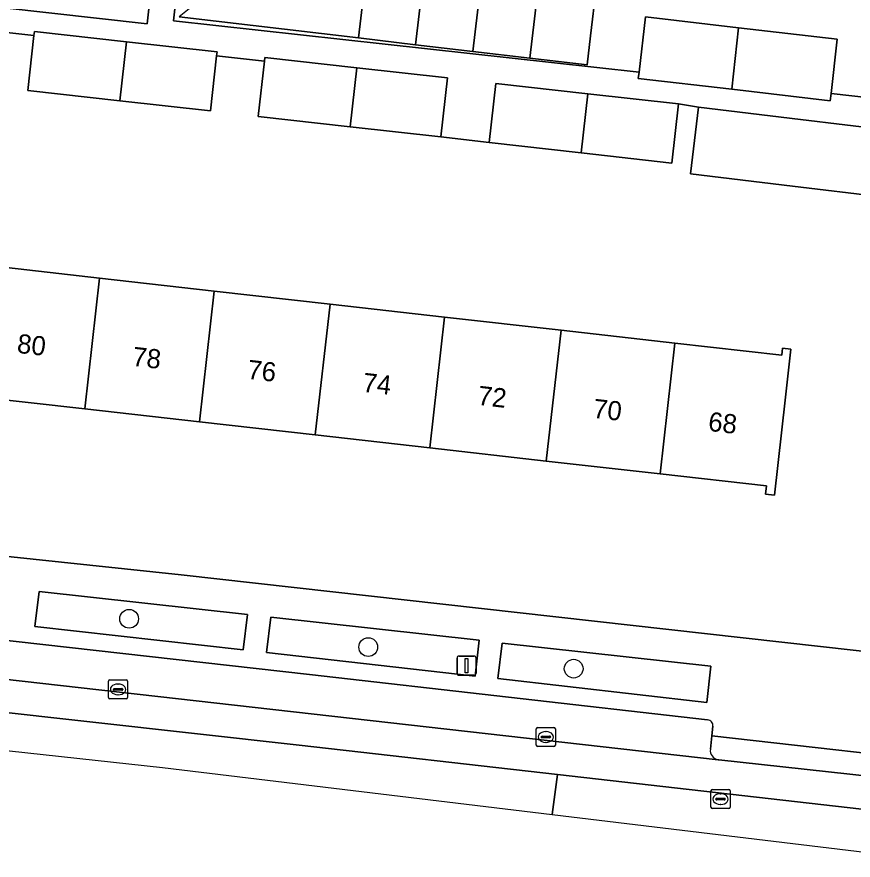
# Model space of a CAD drawing. Extents: x 162026 to 163502, y 387295 to 388169.
# Drawn here: x 162613.49 to 162657.2, y 387357.2 to 387401.28 of the extents above; entities that cross this region are included whole.
import ezdxf

# ---------------------------------------------------------------- set-up
doc = ezdxf.new("R2010")
doc.units = 0
for name, color, linetype in [('IMGEO_Boom', 7, 'Continuous'), ('IMGEO_Erf', 7, 'Continuous'), ('IMGEO_Groenvoorziening', 7, 'Continuous'), ('IMGEO_Kolk', 7, 'Continuous'), ('IMGEO_Lichtmast', 7, 'Continuous'), ('IMGEO_Pand', 7, 'Continuous'), ('IMGEO_Pand_nummerreeks', 7, 'Continuous'), ('IMGEO_Parkeervlak_open', 7, 'Continuous'), ('IMGEO_Rijbaan_lokaal_gesloten', 7, 'Continuous'), ('IMGEO_Rijbaan_lokaal_open', 7, 'Continuous'), ('IMGEO_Rioolput', 7, 'Continuous'), ('IMGEO_Voetpad_open', 7, 'Continuous')]:
    doc.layers.add(name, color=color, linetype=linetype)

msp = doc.modelspace()

# ---------------------------------------------------------------- linework, layer by layer
at = {"layer": 'IMGEO_Boom'}
for centre in [(162619.359, 387369.817), (162631.859, 387368.341), (162642.596, 387367.212)]:
    msp.add_circle(centre, 0.489, dxfattribs=at)
at = {"layer": 'IMGEO_Erf'}
for points in [[(162602.4, 387467.38), (162602.34, 387466.849), (162595.213, 387403.744), (162620.299, 387400.911), (162620.585, 387403.439), (162617.575, 387403.775), (162618.104, 387408.526), (162618.646, 387413.389), (162621.656, 387413.053), (162621.978, 387415.578), (162618.968, 387415.914), (162619.497, 387420.665), (162620.039, 387425.528), (162623.049, 387425.192), (162623.355, 387427.593), (162620.345, 387427.929), (162620.874, 387432.681), (162621.416, 387437.543)], [(162624.541, 387426.906), (162621.686, 387401.079), (162646.012, 387398.386), (162646.349, 387401.277), (162651.217, 387400.711), (162656.378, 387400.11), (162656.048, 387397.275), (162658.066, 387397.051)], [(162644.064, 387405.254), (162643.478, 387400.289), (162643.298, 387398.766), (162640.309, 387399.119), (162637.32, 387399.472), (162634.332, 387399.825), (162631.343, 387400.178), (162621.967, 387401.286)], [(162658.688, 387391.877), (162654.033, 387392.44), (162648.703, 387393.085), (162649.124, 387396.559), (162648.076, 387396.732), (162647.731, 387393.643), (162642.983, 387394.172), (162638.182, 387394.707), (162635.656, 387395.005), (162630.909, 387395.534), (162626.107, 387396.069), (162626.43, 387398.962), (162623.933, 387399.241), (162623.612, 387396.364), (162618.866, 387396.893), (162614.063, 387397.428), (162614.385, 387400.308), (162612.001, 387400.575), (162611.661, 387397.534), (162606.914, 387398.063), (162600.377, 387398.791), (162600.719, 387401.886)], [(162611.871, 387388.298), (162617.819, 387387.627), (162623.81, 387386.951), (162629.863, 387386.268), (162635.85, 387385.593), (162641.938, 387384.906), (162647.887, 387384.234), (162653.474, 387383.604), (162653.515, 387383.969), (162653.955, 387383.919), (162653.654, 387381.253), (162653.093, 387376.284), (162652.624, 387376.337), (162652.672, 387376.765), (162647.115, 387377.392), (162641.166, 387378.063), (162635.078, 387378.75), (162629.091, 387379.426), (162623.037, 387380.109), (162617.046, 387380.785), (162611.098, 387381.457)], [(162594.077, 387375.086), (162622.081, 387372.119), (162708.34, 387362.452)]]:
    msp.add_lwpolyline(points, dxfattribs=at)
at = {"layer": 'IMGEO_Groenvoorziening'}
for points in [[(162614.654, 387371.248), (162614.434, 387369.419), (162625.321, 387368.198), (162625.549, 387370.045)], [(162626.759, 387369.906), (162626.544, 387368.057), (162637.446, 387366.822), (162637.664, 387368.696)], [(162638.863, 387368.553), (162638.636, 387366.69), (162649.558, 387365.444), (162649.772, 387367.351)]]:
    msp.add_lwpolyline(points, close=True, dxfattribs=at)
at = {"layer": 'IMGEO_Kolk'}
for p, q in [((162618.279, 387365.704), (162618.279, 387366.556)), ((162618.354, 387366.63), (162619.206, 387366.63)), ((162618.767, 387366.41), (162618.792, 387366.41)), ((162619.28, 387366.556), (162619.28, 387365.704)), ((162618.538, 387366.124), (162618.538, 387366.136)), ((162618.976, 387366.087), (162618.578, 387366.087)), ((162618.581, 387366.173), (162618.979, 387366.173)), ((162619.022, 387366.136), (162619.022, 387366.124)), ((162619.206, 387365.63), (162618.354, 387365.63)), ((162618.79, 387365.85), (162618.765, 387365.85)), ((162640.716, 387364.141), (162641.568, 387364.141)), ((162640.641, 387363.215), (162640.641, 387364.067)), ((162640.943, 387363.684), (162641.341, 387363.684)), ((162641.129, 387363.921), (162641.154, 387363.921)), ((162641.642, 387364.067), (162641.642, 387363.215)), ((162640.9, 387363.635), (162640.9, 387363.647)), ((162641.338, 387363.598), (162640.94, 387363.598)), ((162641.152, 387363.361), (162641.127, 387363.361)), ((162641.384, 387363.647), (162641.384, 387363.635)), ((162641.568, 387363.141), (162640.716, 387363.141))]:
    msp.add_line(p, q, dxfattribs=at)
for points in [[(162618.279, 387365.704), (162618.279, 387366.556)], [(162618.354, 387366.63), (162619.206, 387366.63)], [(162619.28, 387366.556), (162619.28, 387365.704)], [(162619.206, 387365.63), (162618.354, 387365.63)], [(162640.716, 387364.141), (162641.568, 387364.141)], [(162640.641, 387363.215), (162640.641, 387364.067)], [(162641.642, 387364.067), (162641.642, 387363.215)], [(162641.568, 387363.141), (162640.716, 387363.141)]]:
    msp.add_lwpolyline(points, dxfattribs=at)
for centre, radius, start, end in [((162618.356, 387366.554), 0.0765, 91.552, 178.448), ((162618.356, 387366.554), 0.0765, 91.552, 178.448), ((162619.204, 387366.554), 0.0765, 1.552, 88.448), ((162619.204, 387366.554), 0.0765, 1.552, 88.448), ((162618.578, 387366.133), 0.0403, 85.8775, 175.7526), ((162618.575, 387366.123), 0.0366, 178.938, 274.7102), ((162618.979, 387366.13), 0.043, 264.8664, 352.4533), ((162618.983, 387366.135), 0.0386, 1.7309, 96.639), ((162618.356, 387365.706), 0.0765, 181.552, 268.448), ((162618.356, 387365.706), 0.0765, 181.552, 268.448), ((162619.204, 387365.706), 0.0765, 271.552, 358.448), ((162619.204, 387365.706), 0.0765, 271.552, 358.448), ((162640.718, 387364.065), 0.0765, 91.552, 178.448), ((162640.718, 387364.065), 0.0765, 91.552, 178.448), ((162641.566, 387364.065), 0.0765, 1.552, 88.448), ((162641.566, 387364.065), 0.0765, 1.552, 88.448), ((162640.94, 387363.644), 0.0403, 85.8775, 175.7526), ((162641.345, 387363.646), 0.0386, 1.7309, 96.639), ((162640.718, 387363.217), 0.0765, 181.552, 268.448), ((162640.718, 387363.217), 0.0765, 181.552, 268.448), ((162640.937, 387363.634), 0.0366, 178.938, 274.7102), ((162641.341, 387363.641), 0.043, 264.8664, 352.4533), ((162641.566, 387363.217), 0.0765, 271.552, 358.448), ((162641.566, 387363.217), 0.0765, 271.552, 358.448)]:
    msp.add_arc(centre, radius, start, end, dxfattribs=at)
for centre, major_axis, ratio, start_param, end_param in [((162618.766, 387366.13), (-0.387, 0.002), 0.722429, 4.712389, 7.853982), ((162618.791, 387366.13), (-0.39, 0.002), 0.717154, 1.570796, 4.712389), ((162641.128, 387363.641), (-0.387, 0.002), 0.722429, 4.712389, 7.853982), ((162641.153, 387363.641), (-0.39, 0.002), 0.717154, 1.570796, 4.712389)]:
    msp.add_ellipse(centre, major_axis=major_axis, ratio=ratio, start_param=start_param, end_param=end_param, dxfattribs=at)
at = {"layer": 'IMGEO_Lichtmast'}
for p, q in [((162636.502, 387366.969), (162636.502, 387367.769)), ((162636.502, 387367.769), (162636.502, 387366.969)), ((162636.602, 387367.869), (162637.392, 387367.869)), ((162637.392, 387367.869), (162636.602, 387367.869)), ((162637.492, 387367.769), (162637.492, 387366.969)), ((162637.492, 387366.969), (162637.492, 387367.769)), ((162637.392, 387366.869), (162636.602, 387366.869)), ((162636.602, 387366.869), (162637.392, 387366.869))]:
    msp.add_line(p, q, dxfattribs=at)
msp.add_lwpolyline([(162636.922, 387367.744), (162637.072, 387367.744), (162637.072, 387366.994), (162636.922, 387366.994), (162636.922, 387367.744)], dxfattribs=at)
for centre, start, end in [((162636.602, 387367.769), 90, 180), ((162636.602, 387367.769), 90, 180), ((162637.392, 387367.769), 0, 90), ((162637.392, 387367.769), 360, 90), ((162636.602, 387366.969), 180, 270), ((162636.602, 387366.969), 180, 270), ((162637.392, 387366.969), 270, 0), ((162637.392, 387366.969), 270, 0)]:
    msp.add_arc(centre, 0.1, start, end, dxfattribs=at)
at = {"layer": 'IMGEO_Pand'}
for points in [[(162629.121, 387407.019), (162621.967, 387401.286), (162631.343, 387400.178), (162632.11, 387406.666)], [(162632.11, 387406.666), (162631.343, 387400.178), (162634.332, 387399.825), (162635.098, 387406.313)], [(162635.098, 387406.313), (162634.332, 387399.825), (162637.32, 387399.472), (162638.087, 387405.96)], [(162638.087, 387405.96), (162637.32, 387399.472), (162640.309, 387399.119), (162641.075, 387405.607)], [(162641.075, 387405.607), (162640.309, 387399.119), (162643.298, 387398.766), (162643.478, 387400.289), (162644.064, 387405.254)], [(162651.217, 387400.711), (162646.349, 387401.277), (162646.012, 387398.386), (162645.975, 387398.064), (162650.859, 387397.495)], [(162656.378, 387400.11), (162651.217, 387400.711), (162650.859, 387397.495), (162656.004, 387396.897), (162656.048, 387397.275)], [(162619.215, 387399.981), (162614.408, 387400.517), (162614.385, 387400.308), (162614.063, 387397.428), (162618.866, 387396.893)], [(162623.933, 387399.241), (162623.957, 387399.453), (162619.215, 387399.981), (162618.866, 387396.893), (162623.612, 387396.364)], [(162631.257, 387398.623), (162626.452, 387399.158), (162626.43, 387398.962), (162626.107, 387396.069), (162630.909, 387395.534)], [(162635.656, 387395.005), (162636.001, 387398.094), (162631.257, 387398.623), (162630.909, 387395.534)], [(162638.527, 387397.796), (162638.182, 387394.707), (162642.983, 387394.172), (162643.332, 387397.261)], [(162647.731, 387393.643), (162648.076, 387396.732), (162643.332, 387397.261), (162642.983, 387394.172)], [(162659.082, 387395.354), (162654.453, 387395.914), (162649.124, 387396.559), (162648.703, 387393.085), (162654.033, 387392.44), (162658.688, 387391.877)], [(162617.819, 387387.627), (162611.871, 387388.298), (162611.098, 387381.457), (162617.046, 387380.785)], [(162617.046, 387380.785), (162623.037, 387380.109), (162623.81, 387386.951), (162617.819, 387387.627)], [(162629.863, 387386.268), (162623.81, 387386.951), (162623.037, 387380.109), (162629.091, 387379.426)], [(162629.091, 387379.426), (162635.078, 387378.75), (162635.85, 387385.593), (162629.863, 387386.268)], [(162635.078, 387378.75), (162641.166, 387378.063), (162641.938, 387384.906), (162635.85, 387385.593)], [(162647.887, 387384.234), (162641.938, 387384.906), (162641.166, 387378.063), (162647.115, 387377.392)], [(162647.115, 387377.392), (162652.672, 387376.765), (162652.624, 387376.337), (162653.093, 387376.284), (162653.654, 387381.253), (162653.955, 387383.919), (162653.515, 387383.969), (162653.474, 387383.604), (162647.887, 387384.234)]]:
    msp.add_lwpolyline(points, close=True, dxfattribs=at)
at = {"layer": 'IMGEO_Parkeervlak_open'}
for points in [[(162649.599, 387364.537), (162628.788, 387366.907), (162596.549, 387370.535)], [(162595.554, 387368.614), (162650.142, 387362.454)], [(162649.741, 387363.001), (162649.819, 387363.695), (162649.877, 387364.209)]]:
    msp.add_lwpolyline(points, dxfattribs=at)
for centre, radius, start, end in [((162649.583, 387364.242), 0.296, 353.6303, 86.9364), ((162650.232, 387362.94), 0.494, 172.9291, 259.5604)]:
    msp.add_arc(centre, radius, start, end, dxfattribs=at)
at = {"layer": 'IMGEO_Rijbaan_lokaal_gesloten'}
msp.add_lwpolyline([(162595.554, 387368.614), (162588.126, 387369.446), (162584.68, 387369.838), (162584.467, 387368.088), (162595.563, 387366.85), (162628.24, 387363.206), (162641.754, 387361.673), (162659.031, 387359.714), (162659.234, 387361.213), (162659.266, 387361.451), (162650.192, 387362.448), (162650.142, 387362.454)], close=True, dxfattribs=at)
at = {"layer": 'IMGEO_Rijbaan_lokaal_open'}
msp.add_lwpolyline([(162641.48, 387359.589), (162641.754, 387361.673), (162628.24, 387363.206), (162595.563, 387366.85), (162595.339, 387364.846), (162621.098, 387362.045)], close=True, dxfattribs=at)
at = {"layer": 'IMGEO_Rioolput'}
for p, q in [((162649.773, 387359.971), (162649.773, 387360.823)), ((162649.848, 387360.897), (162650.7, 387360.897)), ((162650.261, 387360.677), (162650.286, 387360.677)), ((162650.774, 387360.823), (162650.774, 387359.971)), ((162650.032, 387360.391), (162650.032, 387360.403)), ((162650.47, 387360.354), (162650.072, 387360.354)), ((162650.075, 387360.44), (162650.473, 387360.44)), ((162650.516, 387360.403), (162650.516, 387360.391)), ((162650.7, 387359.897), (162649.848, 387359.897)), ((162650.284, 387360.117), (162650.259, 387360.117))]:
    msp.add_line(p, q, dxfattribs=at)
for points in [[(162649.773, 387359.971), (162649.773, 387360.823)], [(162649.848, 387360.897), (162650.7, 387360.897)], [(162650.774, 387360.823), (162650.774, 387359.971)], [(162650.7, 387359.897), (162649.848, 387359.897)]]:
    msp.add_lwpolyline(points, dxfattribs=at)
for centre, radius, start, end in [((162649.85, 387360.821), 0.0765, 91.552, 178.448), ((162649.85, 387360.821), 0.0765, 91.552, 178.448), ((162650.698, 387360.821), 0.0765, 1.552, 88.448), ((162650.698, 387360.821), 0.0765, 1.552, 88.448), ((162650.072, 387360.4), 0.0403, 85.8775, 175.7526), ((162650.069, 387360.39), 0.0366, 178.938, 274.7102), ((162650.473, 387360.397), 0.043, 264.8664, 352.4533), ((162650.477, 387360.402), 0.0386, 1.7309, 96.639), ((162649.85, 387359.973), 0.0765, 181.552, 268.448), ((162649.85, 387359.973), 0.0765, 181.552, 268.448), ((162650.698, 387359.973), 0.0765, 271.552, 358.448), ((162650.698, 387359.973), 0.0765, 271.552, 358.448)]:
    msp.add_arc(centre, radius, start, end, dxfattribs=at)
for centre, major_axis, ratio, start_param, end_param in [((162650.26, 387360.397), (-0.387, 0.002), 0.722429, 4.712389, 7.853982), ((162650.285, 387360.397), (-0.39, 0.002), 0.717154, 1.570796, 4.712389)]:
    msp.add_ellipse(centre, major_axis=major_axis, ratio=ratio, start_param=start_param, end_param=end_param, dxfattribs=at)
at = {"layer": 'IMGEO_Voetpad_open'}
for points in [[(162658.066, 387397.051), (162656.048, 387397.275), (162656.004, 387396.897), (162650.859, 387397.495), (162645.975, 387398.064), (162646.012, 387398.386), (162621.686, 387401.079), (162624.541, 387426.906)], [(162620.585, 387403.439), (162620.299, 387400.911), (162595.213, 387403.744)], [(162600.719, 387401.886), (162607.263, 387401.157), (162612.007, 387400.629), (162612.001, 387400.575), (162614.385, 387400.308), (162614.408, 387400.517), (162619.215, 387399.981), (162623.957, 387399.453), (162623.933, 387399.241), (162626.43, 387398.962), (162626.452, 387399.158), (162631.257, 387398.623), (162636.001, 387398.094), (162635.656, 387395.005), (162638.182, 387394.707), (162638.527, 387397.796), (162643.332, 387397.261), (162648.076, 387396.732), (162649.124, 387396.559), (162654.453, 387395.914), (162659.082, 387395.354)], [(162716.626, 387361.373), (162708.34, 387362.452), (162622.081, 387372.119), (162594.077, 387375.086)], [(162596.549, 387370.535), (162628.788, 387366.907), (162649.599, 387364.537)], [(162649.877, 387364.209), (162649.819, 387363.695), (162656.308, 387362.963), (162661.843, 387362.345), (162661.892, 387362.849)], [(162649.819, 387363.695), (162649.741, 387363.001)], [(162661.772, 387361.623), (162661.843, 387362.345), (162656.308, 387362.963), (162649.819, 387363.695)], [(162650.142, 387362.454), (162650.192, 387362.448), (162659.266, 387361.451), (162661.232, 387361.21)], [(162641.48, 387359.589), (162661.275, 387357.204), (162661.276, 387357.212), (162661.524, 387359.409), (162659.031, 387359.714), (162641.754, 387361.673), (162641.48, 387359.589)]]:
    msp.add_lwpolyline(points, dxfattribs=at)
for points in [[(162614.654, 387371.248), (162625.549, 387370.045), (162625.321, 387368.198), (162614.434, 387369.419)], [(162626.759, 387369.906), (162637.664, 387368.696), (162637.446, 387366.822), (162626.544, 387368.057)], [(162638.863, 387368.553), (162649.772, 387367.351), (162649.558, 387365.444), (162638.636, 387366.69)]]:
    msp.add_lwpolyline(points, close=True, dxfattribs=at)
for centre, radius, start, end in [((162649.583, 387364.242), 0.296, 353.6303, 86.9364), ((162650.232, 387362.94), 0.494, 172.9291, 259.5604)]:
    msp.add_arc(centre, radius, start, end, dxfattribs=at)

# ---------------------------------------------------------------- texts
at = {"layer": 'IMGEO_Pand_nummerreeks'}
for s, rotation, p in [('80', 353.56, (162613.467, 387383.725)), ('78', 353.5614, (162619.489, 387383.046)), ('76', 353.5614, (162625.507, 387382.366)), ('74', 353.5614, (162631.528, 387381.687)), ('72', 353.5614, (162637.546, 387381.007)), ('70', 353.5614, (162643.574, 387380.328)), ('68', 353.5614, (162649.595, 387379.648))]:
    msp.add_text(s, height=1, rotation=rotation, dxfattribs=at).set_placement(p)

doc.saveas('drawing.dxf')
